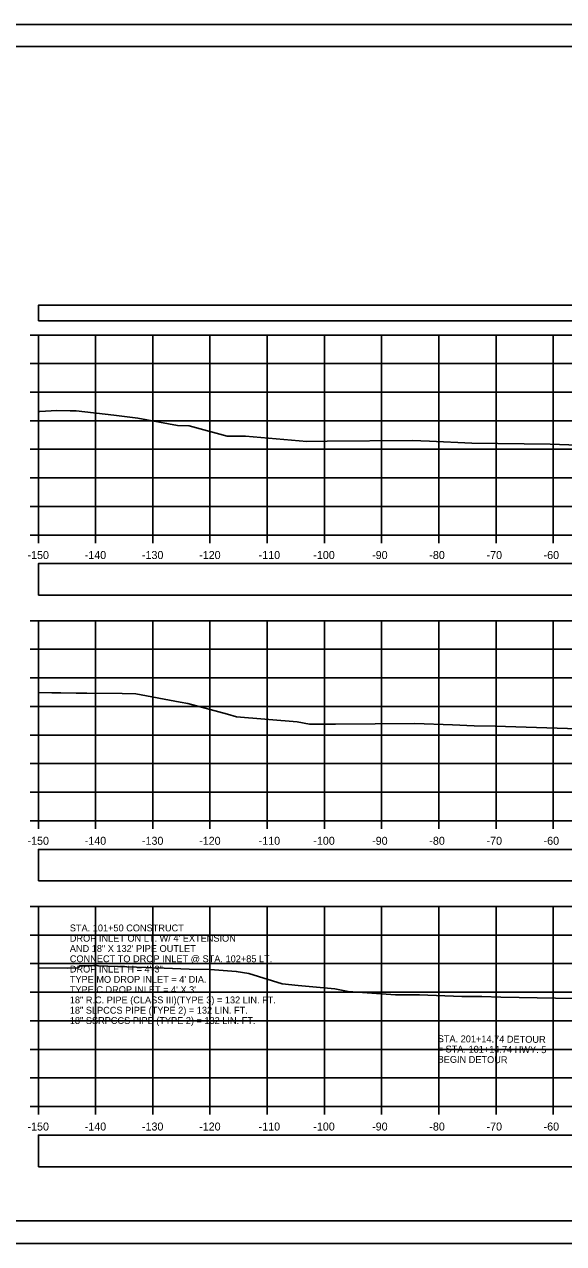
# Model space of a CAD drawing. Extents: x 1202951 to 1376887, y 378065 to 728038.
# Drawn here: x 1376432.2 to 1376526.5, y 378407.8 to 378621.2 of the extents above; entities that cross this region are included whole.
import ezdxf

# ---------------------------------------------------------------- set-up
doc = ezdxf.new("R2010")
doc.units = 0
for name, color, linetype in [('R_Alt Surface', 7, 'Continuous'), ('R_Axis', 7, 'Continuous'), ('R_Axis Annot', 7, 'Continuous'), ('R_Border', 7, 'Continuous'), ('R_Dimension', 7, 'Continuous'), ('R_Exist Surface', 7, 'Continuous'), ('R_Grid', 7, 'Continuous'), ('R_No Plot', 7, 'Continuous'), ('R_Water Annot', 7, 'Continuous')]:
    doc.layers.add(name, color=color, linetype=linetype)

msp = doc.modelspace()

# ---------------------------------------------------------------- linework, layer by layer
at = {"layer": 'R_Alt Surface'}
for points in [[(1376434.67, 378569.32), (1376710.2, 378569.32), (1376710.2, 378572.02), (1376434.67, 378572.02)], [(1376434.67, 378521.29), (1376536.14, 378521.29), (1376536.14, 378526.82), (1376434.67, 378526.82)], [(1376434.67, 378471.29), (1376536.14, 378471.29), (1376536.14, 378476.82), (1376434.67, 378476.82)], [(1376434.67, 378421.29), (1376536.14, 378421.29), (1376536.14, 378426.82), (1376434.67, 378426.82)]]:
    msp.add_lwpolyline(points, close=True, dxfattribs=at)
at = {"layer": 'R_Axis'}
for p, q in [((1376433.27, 378566.82), (1376434.67, 378566.82)), ((1376434.67, 378531.82), (1376434.67, 378566.82)), ((1376433.27, 378561.82), (1376434.67, 378561.82)), ((1376433.27, 378556.82), (1376434.67, 378556.82)), ((1376433.27, 378551.82), (1376434.67, 378551.82)), ((1376433.27, 378546.82), (1376434.67, 378546.82)), ((1376433.27, 378541.82), (1376434.67, 378541.82)), ((1376433.27, 378536.82), (1376434.67, 378536.82)), ((1376433.27, 378531.82), (1376434.67, 378531.82)), ((1376434.67, 378531.82), (1376734.67, 378531.82)), ((1376434.67, 378530.42), (1376434.67, 378531.82)), ((1376444.67, 378530.42), (1376444.67, 378531.82)), ((1376454.67, 378530.42), (1376454.67, 378531.82)), ((1376464.67, 378530.42), (1376464.67, 378531.82)), ((1376474.67, 378530.42), (1376474.67, 378531.82)), ((1376484.67, 378530.42), (1376484.67, 378531.82)), ((1376494.67, 378530.42), (1376494.67, 378531.82)), ((1376504.67, 378530.42), (1376504.67, 378531.82)), ((1376514.67, 378530.42), (1376514.67, 378531.82)), ((1376524.67, 378530.42), (1376524.67, 378531.82)), ((1376433.27, 378516.82), (1376434.67, 378516.82)), ((1376434.67, 378481.82), (1376434.67, 378516.82)), ((1376433.27, 378511.82), (1376434.67, 378511.82)), ((1376433.27, 378506.82), (1376434.67, 378506.82)), ((1376433.27, 378501.82), (1376434.67, 378501.82)), ((1376433.27, 378496.82), (1376434.67, 378496.82)), ((1376433.27, 378491.82), (1376434.67, 378491.82)), ((1376433.27, 378486.82), (1376434.67, 378486.82)), ((1376433.27, 378481.82), (1376434.67, 378481.82)), ((1376434.67, 378481.82), (1376734.67, 378481.82)), ((1376434.67, 378480.42), (1376434.67, 378481.82)), ((1376444.67, 378480.42), (1376444.67, 378481.82)), ((1376454.67, 378480.42), (1376454.67, 378481.82)), ((1376464.67, 378480.42), (1376464.67, 378481.82)), ((1376474.67, 378480.42), (1376474.67, 378481.82)), ((1376484.67, 378480.42), (1376484.67, 378481.82)), ((1376494.67, 378480.42), (1376494.67, 378481.82)), ((1376504.67, 378480.42), (1376504.67, 378481.82)), ((1376514.67, 378480.42), (1376514.67, 378481.82)), ((1376524.67, 378480.42), (1376524.67, 378481.82)), ((1376433.27, 378466.82), (1376434.67, 378466.82)), ((1376434.67, 378431.82), (1376434.67, 378466.82)), ((1376433.27, 378461.82), (1376434.67, 378461.82)), ((1376433.27, 378456.82), (1376434.67, 378456.82)), ((1376433.27, 378451.82), (1376434.67, 378451.82)), ((1376433.27, 378446.82), (1376434.67, 378446.82)), ((1376433.27, 378441.82), (1376434.67, 378441.82)), ((1376433.27, 378436.82), (1376434.67, 378436.82)), ((1376433.27, 378431.82), (1376434.67, 378431.82)), ((1376434.67, 378431.82), (1376734.67, 378431.82)), ((1376434.67, 378430.42), (1376434.67, 378431.82)), ((1376444.67, 378430.42), (1376444.67, 378431.82)), ((1376454.67, 378430.42), (1376454.67, 378431.82)), ((1376464.67, 378430.42), (1376464.67, 378431.82)), ((1376474.67, 378430.42), (1376474.67, 378431.82)), ((1376484.67, 378430.42), (1376484.67, 378431.82)), ((1376494.67, 378430.42), (1376494.67, 378431.82)), ((1376504.67, 378430.42), (1376504.67, 378431.82)), ((1376514.67, 378430.42), (1376514.67, 378431.82)), ((1376524.67, 378430.42), (1376524.67, 378431.82))]:
    msp.add_line(p, q, dxfattribs=at)
at = {"layer": 'R_Border'}
for p, q in [((1376426.67, 378617.28), (1376742.85, 378617.28)), ((1376742.85, 378411.82), (1376426.67, 378411.82))]:
    msp.add_line(p, q, dxfattribs=at)
at = {"layer": 'R_Exist Surface'}
for points in [[(1376434.67, 378553.44), (1376434.94, 378553.45), (1376436.92, 378553.55), (1376437.91, 378553.6), (1376440.22, 378553.58), (1376441.3, 378553.58), (1376447.86, 378552.8), (1376452.06, 378552.26), (1376459.01, 378550.98), (1376461.06, 378550.9), (1376467.66, 378549.13), (1376470.86, 378549.11), (1376481.59, 378548.17), (1376485.15, 378548.22), (1376500.01, 378548.36), (1376503.05, 378548.26), (1376510.41, 378547.91), (1376524.12, 378547.69), (1376532.29, 378547.44)], [(1376434.67, 378504.29), (1376437.03, 378504.22), (1376438.58, 378504.22), (1376441.29, 378504.14), (1376443.14, 378504.13), (1376449.33, 378504.09), (1376451.71, 378504.03), (1376459.43, 378502.58), (1376460.8, 378502.34), (1376467.75, 378500.48), (1376469.32, 378500.03), (1376479.93, 378499.12), (1376482.05, 378498.74), (1376486.61, 378498.75), (1376500.45, 378498.87), (1376507.07, 378498.6), (1376510.84, 378498.42), (1376514.5, 378498.36), (1376532.59, 378497.82)], [(1376434.67, 378456.09), (1376439.78, 378456.03), (1376441.6, 378456.07), (1376441.61, 378456.03), (1376441.91, 378456.45), (1376443.08, 378456.45), (1376443.92, 378456.46), (1376444.73, 378456.53), (1376445.14, 378456.46), (1376453.5, 378456.14), (1376454.6, 378456.09), (1376456.65, 378456.03), (1376461.06, 378455.87), (1376464.73, 378455.82), (1376469.26, 378455.45), (1376471.44, 378455.07), (1376477.29, 378453.3), (1376480.08, 378453.02), (1376486.49, 378452.43), (1376488.82, 378451.92), (1376497.07, 378451.36), (1376501.31, 378451.35), (1376508.71, 378451.1), (1376512.2, 378451.1), (1376515.51, 378450.95), (1376534.63, 378450.58)]]:
    msp.add_lwpolyline(points, dxfattribs=at)
at = {"layer": 'R_Grid'}
for p, q in [((1376434.67, 378566.82), (1376734.67, 378566.82)), ((1376434.67, 378531.82), (1376434.67, 378566.82)), ((1376444.67, 378531.82), (1376444.67, 378566.82)), ((1376454.67, 378531.82), (1376454.67, 378566.82)), ((1376464.67, 378531.82), (1376464.67, 378566.82)), ((1376474.67, 378531.82), (1376474.67, 378566.82)), ((1376484.67, 378531.82), (1376484.67, 378566.82)), ((1376494.67, 378531.82), (1376494.67, 378566.82)), ((1376504.67, 378531.82), (1376504.67, 378566.82)), ((1376514.67, 378531.82), (1376514.67, 378566.82)), ((1376524.67, 378531.82), (1376524.67, 378566.82)), ((1376434.67, 378561.82), (1376734.67, 378561.82)), ((1376434.67, 378556.82), (1376734.67, 378556.82)), ((1376434.67, 378551.82), (1376734.67, 378551.82)), ((1376434.67, 378546.82), (1376734.67, 378546.82)), ((1376434.67, 378541.82), (1376734.67, 378541.82)), ((1376434.67, 378536.82), (1376734.67, 378536.82)), ((1376434.67, 378531.82), (1376734.67, 378531.82)), ((1376434.67, 378516.82), (1376734.67, 378516.82)), ((1376434.67, 378481.82), (1376434.67, 378516.82)), ((1376444.67, 378481.82), (1376444.67, 378516.82)), ((1376454.67, 378481.82), (1376454.67, 378516.82)), ((1376464.67, 378481.82), (1376464.67, 378516.82)), ((1376474.67, 378481.82), (1376474.67, 378516.82)), ((1376484.67, 378481.82), (1376484.67, 378516.82)), ((1376494.67, 378481.82), (1376494.67, 378516.82)), ((1376504.67, 378481.82), (1376504.67, 378516.82)), ((1376514.67, 378481.82), (1376514.67, 378516.82)), ((1376524.67, 378481.82), (1376524.67, 378516.82)), ((1376434.67, 378511.82), (1376734.67, 378511.82)), ((1376434.67, 378506.82), (1376734.67, 378506.82)), ((1376434.67, 378501.82), (1376734.67, 378501.82)), ((1376434.67, 378496.82), (1376734.67, 378496.82)), ((1376434.67, 378491.82), (1376734.67, 378491.82)), ((1376434.67, 378486.82), (1376734.67, 378486.82)), ((1376434.67, 378481.82), (1376734.67, 378481.82)), ((1376434.67, 378466.82), (1376734.67, 378466.82)), ((1376434.67, 378431.82), (1376434.67, 378466.82)), ((1376444.67, 378431.82), (1376444.67, 378466.82)), ((1376454.67, 378431.82), (1376454.67, 378466.82)), ((1376464.67, 378431.82), (1376464.67, 378466.82)), ((1376474.67, 378431.82), (1376474.67, 378466.82)), ((1376484.67, 378431.82), (1376484.67, 378466.82)), ((1376494.67, 378431.82), (1376494.67, 378466.82)), ((1376504.67, 378431.82), (1376504.67, 378466.82)), ((1376514.67, 378431.82), (1376514.67, 378466.82)), ((1376524.67, 378431.82), (1376524.67, 378466.82)), ((1376434.67, 378461.82), (1376734.67, 378461.82)), ((1376434.67, 378456.82), (1376734.67, 378456.82)), ((1376434.67, 378451.82), (1376734.67, 378451.82)), ((1376434.67, 378446.82), (1376734.67, 378446.82)), ((1376434.67, 378441.82), (1376734.67, 378441.82)), ((1376434.67, 378436.82), (1376734.67, 378436.82)), ((1376434.67, 378431.82), (1376734.67, 378431.82))]:
    msp.add_line(p, q, dxfattribs=at)
at = {"layer": 'R_No Plot'}
for p, q in [((1376414.27, 378621.17), (1376747.6, 378621.17)), ((1376414.27, 378407.84), (1376747.6, 378407.84))]:
    msp.add_line(p, q, dxfattribs=at)
for points in [[(1376414.26, 378621.17), (1376747.6, 378621.17), (1376747.6, 378407.83), (1376414.26, 378407.83)], [(1376660.59, 378617.28), (1376680.21, 378617.28), (1376680.21, 378607.4), (1376696.32, 378607.4), (1376719.52, 378607.4), (1376719.64, 378579.24), (1376742.85, 378579.24), (1376742.85, 378411.82), (1376426.67, 378411.82), (1376426.67, 378617.28)]]:
    msp.add_lwpolyline(points, close=True, dxfattribs=at)

# ---------------------------------------------------------------- texts
at = {"layer": 'R_Axis Annot'}
for s, p in [('-150', (1376432.78, 378527.62)), ('-140', (1376442.78, 378527.62)), ('-130', (1376452.78, 378527.62)), ('-120', (1376462.78, 378527.62)), ('-110', (1376473.18, 378527.62)), ('-100', (1376482.73, 378527.62)), ('-90', (1376493.01, 378527.62)), ('-80', (1376503.01, 378527.62)), ('-70', (1376513.01, 378527.62)), ('-60', (1376522.98, 378527.62)), ('-150', (1376432.78, 378477.62)), ('-140', (1376442.78, 378477.62)), ('-130', (1376452.78, 378477.62)), ('-120', (1376462.78, 378477.62)), ('-110', (1376473.18, 378477.62)), ('-100', (1376482.73, 378477.62)), ('-90', (1376493.01, 378477.62)), ('-80', (1376503.01, 378477.62)), ('-70', (1376513.01, 378477.62)), ('-60', (1376522.98, 378477.62)), ('-150', (1376432.78, 378427.62)), ('-140', (1376442.78, 378427.62)), ('-130', (1376452.78, 378427.62)), ('-120', (1376462.78, 378427.62)), ('-110', (1376473.18, 378427.62)), ('-100', (1376482.73, 378427.62)), ('-90', (1376493.01, 378427.62)), ('-80', (1376503.01, 378427.62)), ('-70', (1376513.01, 378427.62)), ('-60', (1376522.98, 378427.62))]:
    msp.add_text(s, height=1.4, dxfattribs=at).set_placement(p)
at = {"layer": 'R_Dimension'}
for s, p in [('STA. 201+14.74 DETOUR', (1376504.47, 378443.09)), ('= STA. 101+14.74 HWY. 5', (1376504.46, 378441.29)), ('BEGIN DETOUR', (1376504.45, 378439.49))]:
    msp.add_text(s, height=1.2, rotation=359.6056, dxfattribs=at).set_placement(p)
at = {"layer": 'R_Water Annot'}
for s, p in [('STA. 101+50 CONSTRUCT', (1376440.17, 378462.47)), ("DROP INLET ON LT. W/ 4' EXTENSION", (1376440.17, 378460.67)), ('AND 18" X 132\' PIPE OUTLET', (1376440.17, 378458.87)), ('CONNECT TO DROP INLET @ STA. 102+85 LT.', (1376440.17, 378457.07)), ("TYPE MO DROP INLET = 4' DIA.", (1376440.17, 378453.47)), ('DROP INLET H = 4\'-3"', (1376440.17, 378455.27)), ("TYPE C DROP INLET = 4' X 3' ", (1376440.17, 378451.67)), ('18" R.C. PIPE (CLASS III)(TYPE 3) = 132 LIN. FT.', (1376440.17, 378449.87)), ('18" SLPCCS PIPE (TYPE 2) = 132 LIN. FT.', (1376440.17, 378448.07)), ('18" SSRPCCS PIPE (TYPE 2) = 132 LIN. FT.', (1376440.17, 378446.27))]:
    msp.add_text(s, height=1.2, dxfattribs=at).set_placement(p)

doc.saveas('drawing.dxf')
